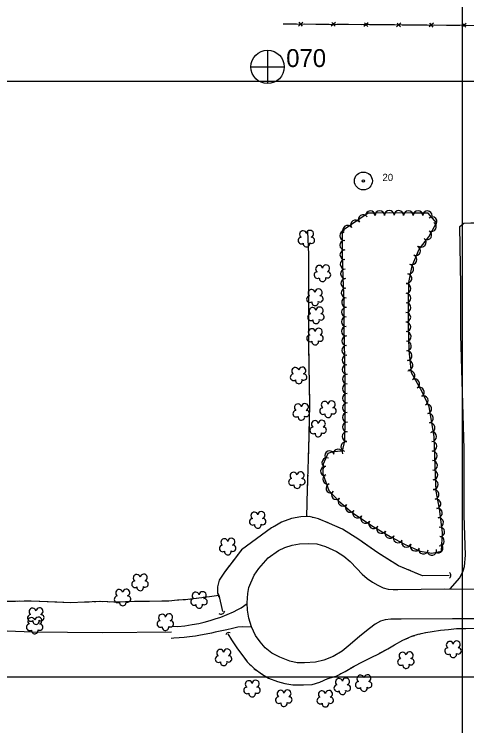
# Model space of a CAD drawing. Extents: x 353423 to 364002, y 127000 to 201942.
# Drawn here: x 361624 to 362003, y 135959 to 136556 of the extents above; entities that cross this region are included whole.
import ezdxf

# ---------------------------------------------------------------- set-up
doc = ezdxf.new("R2010")
doc.units = 0
for name, color, linetype in [('E_DTM_SlopeBottom', 7, 'Continuous'), ('E_DTM_SlopeTop', 7, 'Continuous'), ('E_FEN_Generic', 7, 'Continuous'), ('E_LAND_TreeLine', 7, 'Continuous'), ('E_MISCPROP', 7, 'Continuous'), ('E_RDWY_AsphConc', 7, 'Continuous'), ('E_RDWY_Gravel', 7, 'Continuous'), ('E_STRUCT_WingWall', 7, 'Continuous')]:
    doc.layers.add(name, color=color, linetype=linetype)

msp = doc.modelspace()

# ---------------------------------------------------------------- linework, layer by layer
at = {"layer": 'E_DTM_SlopeBottom'}
for p, q in [((361865.9, 136549.33), (361862.22, 136546.17)), ((361865.71, 136546.15), (361862.98, 136549.29)), ((361893.3, 136549.12), (361889.62, 136545.97)), ((361893.11, 136545.94), (361890.39, 136549.08)), ((361920.71, 136548.92), (361917.03, 136545.76)), ((361920.52, 136545.73), (361917.79, 136548.87)), ((361948.11, 136548.71), (361944.43, 136545.55)), ((361947.92, 136545.52), (361945.19, 136548.66)), ((361975.51, 136548.5), (361971.83, 136545.34)), ((361975.32, 136545.31), (361972.6, 136548.45)), ((362002.92, 136548.27), (361999.23, 136545.13)), ((362002.72, 136545.09), (362000.01, 136548.24))]:
    msp.add_line(p, q, dxfattribs=at)
for points in [[(362616.65, 136539.05), (362536, 136541.6), (362418.92, 136543.52), (362296.04, 136544.34), (362149.88, 136544.81), (361999.6, 136546.6), (361849.42, 136547.75)], [(361860.55, 136547.66), (361849.42, 136547.75)], [(361876.82, 136547.54), (361867.03, 136547.61)], [(361887.96, 136547.45), (361876.82, 136547.54)], [(361904.23, 136547.33), (361894.43, 136547.4)], [(361915.36, 136547.25), (361904.23, 136547.33)], [(361931.63, 136547.12), (361921.84, 136547.2)], [(361942.76, 136547.04), (361931.63, 136547.12)], [(361959.03, 136546.91), (361949.24, 136546.99)], [(361970.17, 136546.83), (361959.03, 136546.91)], [(361986.43, 136546.7), (361976.64, 136546.78)], [(361997.57, 136546.62), (361986.43, 136546.7)]]:
    msp.add_lwpolyline(points, dxfattribs=at)
for centre, radius, start, end in [((361987.29, 136085.28), 2.84, 308.33984, 54.5794), ((361797.25, 136056.09), 3.29, 237.11289, 343.35246), ((361803.96, 136034.84), 2.56, 64.10871, 170.34828)]:
    msp.add_arc(centre, radius, start, end, dxfattribs=at)
at = {"layer": 'E_DTM_SlopeTop'}
msp.add_lwpolyline([(362055.22, 136048.82), (361991.52, 136048.84), (361948.36, 136048.51), (361939.88, 136048.55), (361935.03, 136048.07), (361931.07, 136046.72), (361926.65, 136044.31), (361921.77, 136040.79), (361913.66, 136034.2), (361905.73, 136027.17), (361898.83, 136021.76), (361891.35, 136017.14), (361883.71, 136014.15), (361876.56, 136012.53), (361867.37, 136011.9), (361861.27, 136011.94), (361854.99, 136013.3), (361846.54, 136016.64), (361839.98, 136019.95), (361834.47, 136024.56), (361830.16, 136029.42), (361826.35, 136034.91), (361822.93, 136042), (361820.59, 136049.47), (361819.51, 136056.1), (361819.19, 136062.2), (361819.72, 136070.09), (361820.58, 136075.1), (361825.09, 136085.4), (361829.16, 136091.12), (361837.01, 136099.98), (361845.51, 136106.13), (361850.74, 136108.78), (361857.13, 136110.72), (361863.2, 136111.61), (361870.61, 136112), (361877.59, 136111.77), (361885.02, 136109.59), (361894.09, 136105.32), (361900.41, 136101.44), (361905.66, 136096.8), (361911.34, 136090.96), (361915.86, 136086.13), (361919.8, 136082.5), (361924.44, 136079.55), (361929.01, 136077.07), (361933.32, 136074.88), (361937.65, 136073.63), (361941.65, 136073.28), (361945.74, 136073.45), (361984.68, 136073.94), (362052.75, 136073.61)], dxfattribs=at)
at = {"layer": 'E_FEN_Generic'}
msp.add_lwpolyline([(361898.92, 136374.28), (361899.03, 136353.75), (361899.61, 136335.36), (361900.46, 136314.01), (361900.22, 136292.13), (361900.81, 136267.14), (361901.07, 136244.65), (361901.19, 136216.04), (361900.81, 136198.12), (361898.88, 136189.42), (361891.2, 136188.93), (361887.03, 136187.39), (361883.14, 136178.47), (361882.7, 136170.56), (361887.89, 136156.41), (361895.8, 136147.9), (361907.71, 136137.71), (361925.08, 136126.17), (361939.09, 136117.85), (361951.84, 136111.1), (361964.38, 136105.53), (361974.21, 136103.9), (361982.28, 136105.57), (361983.08, 136121.22), (361980.63, 136141.16), (361977.75, 136155.9), (361977, 136176.29), (361976.18, 136201.87), (361971.88, 136226.65), (361965.77, 136239.84), (361956.99, 136255.31), (361955.19, 136274), (361954.49, 136295.25), (361954.61, 136313.29), (361954.8, 136330.91), (361957.67, 136344.94), (361963.57, 136359), (361971.65, 136369.37), (361978.09, 136381.08), (361971.11, 136389.09), (361957.44, 136389.24), (361938.76, 136389.48), (361925.72, 136389.14), (361920.65, 136389.07), (361898.92, 136374.28)], dxfattribs=at)
for centre, radius, start, end in [((361922.47, 136387), 4.01, 0.75333, 180.73801), ((361930.52, 136387.16), 4.01, 1.49234, 181.47701), ((361938.55, 136387.37), 4.01, 1.49234, 181.47701), ((361946.49, 136387.28), 4.01, 359.2838, 179.26848), ((361954.51, 136387.18), 4.01, 359.2838, 179.26848), ((361962.54, 136387.09), 4.01, 359.37917, 179.36384), ((361970.56, 136387), 4.01, 359.37917, 179.36384), ((361910.05, 136379.32), 4.01, 34.25509, 214.23976), ((361916.68, 136383.83), 4.01, 34.25509, 214.23976), ((361974.45, 136382.06), 4.01, 311.05867, 131.04335), ((361903.42, 136374.8), 4.01, 34.25509, 214.23976), ((361973.89, 136377.8), 4.01, 241.16756, 61.15224), ((361866.16, 136371.37), 2.97, 13.19002, 234.4239), ((361872, 136371.75), 2.97, 290.84084, 173.81411), ((361901.04, 136370.28), 4.01, 90.30903, 270.2937), ((361970.02, 136370.77), 4.01, 241.16756, 61.15224), ((361864.73, 136366.19), 2.78, 96.16091, 303.9339), ((361873.22, 136366.36), 2.61, 235.54607, 93.47868), ((361901.08, 136362.25), 4.01, 90.30903, 270.2937), ((361965.33, 136364.68), 4.01, 232.08566, 52.07034), ((361869.04, 136363.54), 2.78, 172.83793, 13.84897), ((361960.68, 136357.54), 4.01, 247.27769, 67.26237), ((361901.12, 136354.23), 4.01, 90.30903, 270.2937), ((361957.58, 136350.14), 4.01, 247.27769, 67.26237), ((361901.37, 136346.26), 4.01, 91.82735, 271.81203), ((361879.66, 136342.4), 2.97, 13.19002, 234.4239), ((361885.5, 136342.77), 2.97, 290.84084, 173.81411), ((361901.62, 136338.24), 4.01, 91.82735, 271.81203), ((361954.96, 136342.16), 4.01, 258.42061, 78.40529), ((361878.22, 136337.22), 2.78, 96.16091, 303.9339), ((361886.71, 136337.38), 2.61, 235.54607, 93.47868), ((361953.35, 136334.3), 4.01, 258.42061, 78.40529), ((361882.54, 136334.56), 2.78, 172.83793, 13.84897), ((361901.92, 136330.24), 4.01, 92.28745, 272.27213), ((361952.64, 136325.94), 4.01, 269.38335, 89.36803), ((361873.34, 136322.2), 2.97, 13.19002, 234.4239), ((361879.18, 136322.57), 2.97, 290.84084, 173.81411), ((361902.24, 136322.22), 4.01, 92.28745, 272.27213), ((361871.91, 136317.02), 2.78, 96.16091, 303.9339), ((361880.4, 136317.19), 2.61, 235.54607, 93.47868), ((361902.55, 136314.2), 4.01, 92.28745, 272.27213), ((361952.56, 136317.92), 4.01, 269.38335, 89.36803), ((361876.22, 136314.37), 2.78, 172.83793, 13.84897), ((361952.48, 136309.88), 4.01, 269.63615, 89.62083), ((361874.18, 136307.05), 2.97, 13.19002, 234.4239), ((361880.03, 136307.43), 2.97, 290.84084, 173.81411), ((361902.47, 136306.07), 4.01, 89.38715, 269.37183), ((361952.43, 136301.86), 4.01, 269.63615, 89.62083), ((361872.75, 136301.87), 2.78, 96.16091, 303.9339), ((361877.06, 136299.22), 2.78, 172.83793, 13.84897), ((361881.24, 136302.04), 2.61, 235.54607, 93.47868), ((361902.39, 136298.05), 4.01, 89.38715, 269.37183), ((361902.37, 136290.1), 4.01, 91.36003, 271.3447), ((361952.44, 136293.75), 4.01, 271.88656, 91.87123), ((361873.48, 136289.24), 2.97, 13.19002, 234.4239), ((361879.32, 136289.61), 2.97, 290.84084, 173.81411), ((361952.7, 136285.73), 4.01, 271.88656, 91.87123), ((361872.05, 136284.06), 2.78, 96.16091, 303.9339), ((361876.36, 136281.41), 2.78, 172.83793, 13.84897), ((361880.54, 136284.23), 2.61, 235.54607, 93.47868), ((361902.56, 136282.08), 4.01, 91.36003, 271.3447), ((361902.75, 136274.05), 4.01, 91.36003, 271.3447), ((361952.96, 136277.71), 4.01, 271.88656, 91.87123), ((361902.93, 136266), 4.01, 90.65473, 270.63941), ((361953.5, 136269.58), 4.01, 275.51307, 95.49774), ((361954.27, 136261.59), 4.01, 275.51307, 95.49774), ((361859.66, 136256.66), 2.97, 13.19002, 234.4239), ((361865.5, 136257.03), 2.97, 290.84084, 173.81411), ((361903.02, 136257.98), 4.01, 90.65473, 270.63941), ((361858.23, 136251.48), 2.78, 96.16091, 303.9339), ((361866.72, 136251.65), 2.61, 235.54607, 93.47868), ((361903.11, 136249.96), 4.01, 90.65473, 270.63941), ((361955.91, 136252.96), 4.01, 299.59913, 119.58381), ((361862.54, 136248.83), 2.78, 172.83793, 13.84897), ((361959.87, 136245.98), 4.01, 299.59913, 119.58381), ((361903.18, 136241.92), 4.01, 90.26202, 270.2467), ((361963.83, 136239), 4.01, 299.59913, 119.58381), ((361903.22, 136233.89), 4.01, 90.26202, 270.2467), ((361967.14, 136231.88), 4.01, 294.85469, 114.83937), ((361861.84, 136226.09), 2.97, 13.19002, 234.4239), ((361867.68, 136226.47), 2.97, 290.84084, 173.81411), ((361884.32, 136228.27), 2.97, 13.19002, 234.4239), ((361890.16, 136228.64), 2.97, 290.84084, 173.81411), ((361903.25, 136225.87), 4.01, 90.26202, 270.2467), ((361970.03, 136225.02), 4.01, 279.85639, 99.84107), ((361860.41, 136220.91), 2.78, 96.16091, 303.9339), ((361868.9, 136221.08), 2.61, 235.54607, 93.47868), ((361882.88, 136223.09), 2.78, 96.16091, 303.9339), ((361891.37, 136223.26), 2.61, 235.54607, 93.47868), ((361864.72, 136218.26), 2.78, 172.83793, 13.84897), ((361887.2, 136220.44), 2.78, 172.83793, 13.84897), ((361903.29, 136217.84), 4.01, 90.26202, 270.2467), ((361971.4, 136217.12), 4.01, 279.85639, 99.84107), ((361876.06, 136212.09), 2.97, 13.19002, 234.4239), ((361881.9, 136212.47), 2.97, 290.84084, 173.81411), ((361903.16, 136209.77), 4.01, 88.78688, 268.77156), ((361972.78, 136209.21), 4.01, 279.85639, 99.84107), ((361874.62, 136206.91), 2.78, 96.16091, 303.9339), ((361878.94, 136204.26), 2.78, 172.83793, 13.84897), ((361883.12, 136207.08), 2.61, 235.54607, 93.47868), ((361902.99, 136201.74), 4.01, 88.78688, 268.77156), ((361974.09, 136201.59), 4.01, 271.84632, 91.831), ((361901.92, 136193.41), 4.01, 77.47467, 257.45935), ((361974.35, 136193.57), 4.01, 271.84632, 91.831), ((361888.37, 136185.65), 4.01, 20.30887, 200.29355), ((361895.55, 136187.1), 4.01, 3.59793, 183.5826), ((361974.6, 136185.55), 4.01, 271.84632, 91.831), ((361886.01, 136179.8), 4.01, 66.4619, 246.44658), ((361974.86, 136177.53), 4.01, 271.84632, 91.831), ((361884.92, 136172.7), 4.01, 86.86675, 266.85143), ((361858.21, 136168.83), 2.97, 13.19002, 234.4239), ((361864.05, 136169.2), 2.97, 290.84084, 173.81411), ((361886.66, 136165.87), 4.01, 110.13659, 290.12127), ((361975.15, 136169.5), 4.01, 272.114, 92.09868), ((361856.77, 136163.65), 2.78, 96.16091, 303.9339), ((361865.27, 136163.82), 2.61, 235.54607, 93.47868), ((361975.45, 136161.48), 4.01, 272.114, 92.09868), ((361861.09, 136161), 2.78, 172.83793, 13.84897), ((361889.42, 136158.34), 4.01, 110.13659, 290.12127), ((361976.14, 136153.18), 4.01, 281.06394, 101.04862), ((361894.02, 136152.9), 4.01, 132.91806, 312.90274), ((361899.56, 136147.45), 4.01, 139.45115, 319.43583), ((361905.66, 136142.23), 4.01, 139.45115, 319.43583), ((361977.68, 136145.3), 4.01, 281.06394, 101.04862), ((361831.17, 136135.75), 2.97, 290.84084, 173.81411), ((361911.81, 136137.51), 4.01, 146.40297, 326.38764), ((361978.96, 136137.54), 4.01, 277.01633, 97.00101), ((361823.9, 136130.19), 2.78, 96.16091, 303.9339), ((361825.33, 136135.37), 2.97, 13.19002, 234.4239), ((361832.39, 136130.36), 2.61, 235.54607, 93.47868), ((361918.49, 136133.07), 4.01, 146.40297, 326.38764), ((361979.94, 136129.57), 4.01, 277.01633, 97.00101), ((361828.21, 136127.54), 2.78, 172.83793, 13.84897), ((361925.18, 136128.62), 4.01, 146.40297, 326.38764), ((361931.95, 136124.53), 4.01, 149.30681, 329.29148), ((361938.85, 136120.43), 4.01, 149.30681, 329.29148), ((361980.92, 136121.61), 4.01, 277.01633, 97.00101), ((361800.15, 136113.03), 2.97, 13.19002, 234.4239), ((361805.99, 136113.41), 2.97, 290.84084, 173.81411), ((361945.82, 136116.66), 4.01, 152.12319, 332.10787), ((361980.61, 136113.96), 4.01, 267.07733, 87.062), ((361798.72, 136107.85), 2.78, 96.16091, 303.9339), ((361807.21, 136108.02), 2.61, 235.54607, 93.47868), ((361952.78, 136112.98), 4.01, 156.03245, 336.01713), ((361960.12, 136109.72), 4.01, 156.03245, 336.01713), ((361979.55, 136107.98), 4.01, 236.74426, 56.72893), ((361803.03, 136105.2), 2.78, 172.83793, 13.84897), ((361967.11, 136107.2), 4.01, 170.63606, 350.62074), ((361974.26, 136106.06), 4.01, 191.67614, 11.66082), ((361726.65, 136082.99), 2.97, 13.19002, 234.4239), ((361732.5, 136083.37), 2.97, 290.84084, 173.81411), ((361725.22, 136077.81), 2.78, 96.16091, 303.9339), ((361733.71, 136077.98), 2.61, 235.54607, 93.47868), ((361711.97, 136070.41), 2.97, 13.19002, 234.4239), ((361717.81, 136070.79), 2.97, 290.84084, 173.81411), ((361729.53, 136075.16), 2.78, 172.83793, 13.84897), ((361710.54, 136065.23), 2.78, 96.16091, 303.9339), ((361719.03, 136065.4), 2.61, 235.54607, 93.47868), ((361776.09, 136068.22), 2.97, 13.19002, 234.4239), ((361781.94, 136068.6), 2.97, 290.84084, 173.81411), ((361714.85, 136062.58), 2.78, 172.83793, 13.84897), ((361774.66, 136063.04), 2.78, 96.16091, 303.9339), ((361778.97, 136060.39), 2.78, 172.83793, 13.84897), ((361783.15, 136063.21), 2.61, 235.54607, 93.47868), ((361639.22, 136054.76), 2.97, 13.19002, 234.4239), ((361645.07, 136055.14), 2.97, 290.84084, 173.81411), ((361637.79, 136049.58), 2.78, 96.16091, 303.9339), ((361638.23, 136046.86), 2.97, 13.19002, 234.4239), ((361644.08, 136047.24), 2.97, 290.84084, 173.81411), ((361646.28, 136049.75), 2.61, 235.54607, 93.47868), ((361747.89, 136049.65), 2.97, 13.19002, 234.4239), ((361753.73, 136050.03), 2.97, 290.84084, 173.81411), ((361636.8, 136041.68), 2.78, 96.16091, 303.9339), ((361642.1, 136046.93), 2.78, 172.83793, 13.84897), ((361645.29, 136041.85), 2.61, 235.54607, 93.47868), ((361746.46, 136044.47), 2.78, 96.16091, 303.9339), ((361754.95, 136044.64), 2.61, 235.54607, 93.47868), ((361641.11, 136039.03), 2.78, 172.83793, 13.84897), ((361750.77, 136041.82), 2.78, 172.83793, 13.84897), ((361989.28, 136026.91), 2.97, 13.19002, 234.4239), ((361995.12, 136027.28), 2.97, 290.84084, 173.81411), ((361796.69, 136020.17), 2.97, 13.19002, 234.4239), ((361802.53, 136020.54), 2.97, 290.84084, 173.81411), ((361949.66, 136017.79), 2.97, 13.19002, 234.4239), ((361955.5, 136018.17), 2.97, 290.84084, 173.81411), ((361987.85, 136021.73), 2.78, 96.16091, 303.9339), ((361992.16, 136019.07), 2.78, 172.83793, 13.84897), ((361996.34, 136021.89), 2.61, 235.54607, 93.47868), ((361795.26, 136014.99), 2.78, 96.16091, 303.9339), ((361803.75, 136015.15), 2.61, 235.54607, 93.47868), ((361948.23, 136012.61), 2.78, 96.16091, 303.9339), ((361956.72, 136012.78), 2.61, 235.54607, 93.47868), ((361799.57, 136012.33), 2.78, 172.83793, 13.84897), ((361952.54, 136009.96), 2.78, 172.83793, 13.84897), ((361914.32, 135998.56), 2.97, 13.19002, 234.4239), ((361920.16, 135998.93), 2.97, 290.84084, 173.81411), ((361820.58, 135993.93), 2.97, 13.19002, 234.4239), ((361826.42, 135994.3), 2.97, 290.84084, 173.81411), ((361896.31, 135995.81), 2.97, 13.19002, 234.4239), ((361902.15, 135996.18), 2.97, 290.84084, 173.81411), ((361912.88, 135993.38), 2.78, 96.16091, 303.9339), ((361921.37, 135993.55), 2.61, 235.54607, 93.47868), ((361819.15, 135988.75), 2.78, 96.16091, 303.9339), ((361827.64, 135988.91), 2.61, 235.54607, 93.47868), ((361894.88, 135990.63), 2.78, 96.16091, 303.9339), ((361903.37, 135990.8), 2.61, 235.54607, 93.47868), ((361917.2, 135990.73), 2.78, 172.83793, 13.84897), ((361823.46, 135986.1), 2.78, 172.83793, 13.84897), ((361845.83, 135980.67), 2.78, 96.16091, 303.9339), ((361847.26, 135985.85), 2.97, 13.19002, 234.4239), ((361853.11, 135986.23), 2.97, 290.84084, 173.81411), ((361854.32, 135980.84), 2.61, 235.54607, 93.47868), ((361882.01, 135985.43), 2.97, 13.19002, 234.4239), ((361887.85, 135985.8), 2.97, 290.84084, 173.81411), ((361899.19, 135987.98), 2.78, 172.83793, 13.84897), ((361850.14, 135978.02), 2.78, 172.83793, 13.84897), ((361880.58, 135980.25), 2.78, 96.16091, 303.9339), ((361884.89, 135977.6), 2.78, 172.83793, 13.84897), ((361889.07, 135980.42), 2.61, 235.54607, 93.47868)]:
    msp.add_arc(centre, radius, start, end, dxfattribs=at)
at = {"layer": 'E_LAND_TreeLine'}
for p, q in [((362000, 136000), (362000, 139000)), ((360000, 136500), (364000, 136500)), ((360000, 136500), (364000, 136500)), ((362000, 134500), (362000, 136500)), ((360000, 136000), (364000, 136000)), ((360000, 136000), (364000, 136000))]:
    msp.add_line(p, q, dxfattribs=at)
at = {"layer": 'E_MISCPROP'}
for points in [[(361989.55, 136073.91), (361997.55, 136083.21), (362000.47, 136089.07), (362001.56, 136092.73), (362002.29, 136102.1), (362001.24, 136135.53), (362001.2, 136191.48), (361999.87, 136238.66), (361998.41, 136287.06), (361998.43, 136328.58), (361997.7, 136378.01), (362001.09, 136380.69), (362006.84, 136381.06), (362014.19, 136381.08), (362020.88, 136380.99), (362027.62, 136380.9), (362046.91, 136376.27)], [(361757.27, 136042.6), (361760.96, 136042.49), (361766.88, 136043.06), (361773.2, 136044.05), (361778.72, 136044.93), (361783.21, 136045.92), (361788.18, 136047.33), (361792.53, 136048.68), (361797.2, 136050.32), (361802.43, 136052.41), (361807.77, 136054.8), (361811.43, 136056.6), (361814.1, 136057.98), (361819.22, 136061.67)], [(361755.86, 136037.48), (361697.76, 136037.11), (361639.19, 136037.72), (361561.03, 136040.64), (361512.5, 136041.26), (361484.57, 136041.85), (361452.07, 136041.42)], [(361823.02, 136041.82), (361815.14, 136042.2), (361811.42, 136041.8), (361806.93, 136040.78), (361802.14, 136039.45), (361796.58, 136038.35), (361792.48, 136037.55), (361789.22, 136036.79), (361784.89, 136035.96), (361780.08, 136035.14), (361775.78, 136034.37), (361770.83, 136033.65), (361766.39, 136033.16), (361762.32, 136032.72), (361757.83, 136032.44), (361755.39, 136032.29)]]:
    msp.add_lwpolyline(points, dxfattribs=at)
at = {"layer": 'E_RDWY_AsphConc'}
for radius in [7.5, 7.5, 0.96, 0.96]:
    msp.add_circle((361916.77, 136416.17), radius, dxfattribs=at)
at = {"layer": 'E_RDWY_Gravel'}
for p, q in [((361836.31, 136525.84), (361836.24, 136497.99)), ((361836.31, 136525.84), (361836.24, 136497.99)), ((361822.4, 136511.81), (361850.3, 136511.8)), ((361822.4, 136511.81), (361850.3, 136511.8))]:
    msp.add_line(p, q, dxfattribs=at)
msp.add_circle((361836.36, 136511.82), 14, dxfattribs=at)
msp.add_circle((361836.36, 136511.82), 14, dxfattribs=at)
at = {"layer": 'E_STRUCT_WingWall'}
for points in [[(361869.18, 136134.51), (361869.98, 136157.66), (361870.95, 136191.12), (361871.76, 136229.55), (361871, 136277.48), (361870.87, 136322.45), (361870.93, 136354.57), (361870.17, 136373.67)], [(361870.91, 136344.79), (361870.93, 136354.57), (361870.17, 136373.67)], [(361870.9, 136338.81), (361870.9, 136340.8)], [(361870.89, 136332.83), (361870.89, 136334.82)], [(361870.88, 136326.85), (361870.88, 136328.85)], [(361870.95, 136293.96), (361870.87, 136322.45), (361870.87, 136322.87)], [(361871.2, 136265.05), (361871, 136277.48), (361870.95, 136293.96)], [(361871.29, 136259.07), (361871.26, 136261.07)], [(361871.39, 136253.09), (361871.36, 136255.08)], [(361871.48, 136247.11), (361871.45, 136249.11)], [(361871.43, 136214.22), (361871.76, 136229.55), (361871.54, 136243.12)], [(361870.78, 136185.32), (361870.95, 136191.12), (361871.43, 136214.22)], [(361870.61, 136179.34), (361870.66, 136181.33)], [(361870.43, 136173.36), (361870.49, 136175.36)], [(361870.26, 136167.39), (361870.32, 136169.38)], [(361869.18, 136134.51), (361869.98, 136157.66), (361870.15, 136163.4)], [(361988.78, 136085.14), (361966.21, 136084.89), (361946.1, 136093.35), (361928.81, 136104.19), (361912.94, 136115.39), (361899.2, 136123.95), (361888.26, 136128.91), (361879.07, 136132.67), (361871.32, 136134.59), (361864.38, 136134.33), (361856.55, 136133.01), (361848.07, 136129.92), (361839.74, 136125.2), (361814.47, 136106.6), (361806.59, 136096.36), (361800.18, 136087.86), (361795.8, 136081.13), (361794.36, 136075.71), (361794.45, 136070.67), (361795.5, 136067.02)], [(361869.98, 136134.54), (361864.38, 136134.33), (361856.55, 136133.01), (361848.07, 136129.92), (361842.34, 136126.67)], [(361875.87, 136133.46), (361873.92, 136133.95)], [(361842.34, 136126.67), (361839.74, 136125.2), (361818.67, 136109.69)], [(361881.6, 136131.64), (361879.74, 136132.4)], [(361887.18, 136129.35), (361885.32, 136130.11)], [(361916.05, 136113.2), (361912.94, 136115.39), (361899.2, 136123.95), (361890.86, 136127.73)], [(361940.27, 136097.01), (361928.81, 136104.19), (361916.05, 136113.2)], [(361811.52, 136102.76), (361810.29, 136101.17)], [(361815.43, 136107.3), (361814.47, 136106.6), (361813.97, 136105.95)], [(361807.83, 136097.99), (361806.61, 136096.39)], [(361804.19, 136093.18), (361800.18, 136087.86), (361795.8, 136081.13), (361794.36, 136075.71), (361794.45, 136070.67), (361795.52, 136068.67)], [(361945.38, 136093.8), (361943.68, 136094.87)], [(361950.88, 136091.34), (361949.03, 136092.12)], [(361956.44, 136089), (361954.58, 136089.78)], [(361988.78, 136085.14), (361966.21, 136084.89), (361960.14, 136087.44)], [(361613.46, 136063.63), (361625.02, 136063.74), (361635.1, 136063.81), (361638.08, 136063.89), (361671.28, 136062.4), (361682.89, 136062.97), (361695.68, 136063.5), (361709.32, 136062.96), (361724.73, 136063.68), (361737.29, 136063.65), (361747.8, 136063.78), (361753.58, 136064.01), (361760.87, 136064.6), (361769.6, 136065.2), (361776.57, 136066.02), (361783.35, 136067.04), (361789.48, 136067.87), (361795.52, 136068.67), (361798.49, 136054.88)], [(361782.47, 136066.9), (361783.35, 136067.04), (361789.48, 136067.87), (361795.52, 136068.67), (361798.49, 136054.88)], [(361626.59, 136063.75), (361628.47, 136063.76)], [(361632.24, 136063.79), (361635.1, 136063.81), (361638.08, 136063.89), (361659.49, 136062.93)], [(361659.49, 136062.93), (361671.28, 136062.4), (361682.89, 136062.97), (361686.75, 136063.13)], [(361690.51, 136063.28), (361692.39, 136063.36)], [(361696.15, 136063.48), (361698.03, 136063.4)], [(361701.79, 136063.26), (361703.66, 136063.18)], [(361707.42, 136063.03), (361709.32, 136062.96), (361724.73, 136063.68), (361734.69, 136063.65)], [(361734.69, 136063.65), (361737.29, 136063.65), (361747.8, 136063.78), (361753.58, 136064.01), (361760.87, 136064.6), (361761.91, 136064.67)], [(361765.66, 136064.93), (361767.54, 136065.06)], [(361771.29, 136065.4), (361773.16, 136065.62)], [(361776.89, 136066.07), (361778.75, 136066.35)], [(361803.07, 136036.11), (361806.01, 136031.07), (361811.25, 136023.63), (361814.8, 136018.98), (361819.28, 136012.66), (361825.07, 136007.04), (361832.21, 136001.98), (361837.14, 135999.04), (361844.79, 135996.22), (361850.93, 135994.48), (361857.62, 135993.53), (361866.56, 135993.53), (361873.74, 135993.77), (361880.08, 135995.54), (361887.04, 135998.62), (361893.97, 136000.83), (361901.46, 136004.71), (361908.92, 136009.13), (361916, 136012.65), (361923.28, 136016.25), (361929.62, 136019.5), (361937.15, 136023.72), (361942.96, 136026.89), (361949.73, 136030.87), (361957.46, 136034.19), (361962.79, 136035.86), (361969.19, 136037.37), (361974.32, 136038.16), (361981.53, 136039.22), (361988.14, 136039.98), (361994.91, 136040.55), (362002.68, 136040.72), (362010.78, 136041.04)], [(361968.93, 136037.31), (361969.19, 136037.37), (361970.8, 136037.62)], [(361974.53, 136038.2), (361981.53, 136039.22), (361988.14, 136039.98), (361994.91, 136040.55), (362001.78, 136040.7)], [(362001.78, 136040.7), (362002.68, 136040.72), (362010.78, 136041.04), (362019.7, 136041.32), (362029.17, 136041.39)], [(361803.07, 136036.11), (361806.01, 136031.07), (361811.25, 136023.63), (361814.8, 136018.98), (361818.62, 136013.59)], [(361930.41, 136019.94), (361937.15, 136023.72), (361942.96, 136026.89), (361949.73, 136030.87), (361954.5, 136032.92)], [(361958, 136034.35), (361959.8, 136034.92)], [(361963.42, 136036.01), (361965.26, 136036.44)], [(361906.05, 136007.43), (361908.92, 136009.13), (361916, 136012.65), (361923.28, 136016.25), (361929.62, 136019.5), (361930.41, 136019.94)], [(361821.17, 136010.82), (361822.53, 136009.51)], [(361825.27, 136006.9), (361826.81, 136005.81)], [(361829.89, 136003.62), (361831.43, 136002.53)], [(361896.13, 136001.95), (361897.81, 136002.82)], [(361901.16, 136004.56), (361901.46, 136004.71), (361902.8, 136005.5)], [(361834.63, 136000.53), (361837.14, 135999.04), (361844.79, 135996.22), (361850.93, 135994.48), (361857.62, 135993.53), (361860.8, 135993.53)], [(361860.8, 135993.53), (361866.56, 135993.53), (361873.74, 135993.77), (361880.08, 135995.54), (361887.04, 135998.62), (361887.29, 135998.7)], [(361890.89, 135999.85), (361892.69, 136000.42)]]:
    msp.add_lwpolyline(points, dxfattribs=at)

# ---------------------------------------------------------------- texts
at = {"layer": 'E_RDWY_AsphConc'}
msp.add_text('20', height=6, dxfattribs=at).set_placement((361932.77, 136416.17))
msp.add_text('20', height=6, dxfattribs=at).set_placement((361932.77, 136416.17))
at = {"layer": 'E_RDWY_Gravel'}
msp.add_text('070', height=15, dxfattribs=at).set_placement((361852.01, 136511.75))
msp.add_text('070', height=15, dxfattribs=at).set_placement((361852.01, 136511.75))

doc.saveas('drawing.dxf')
